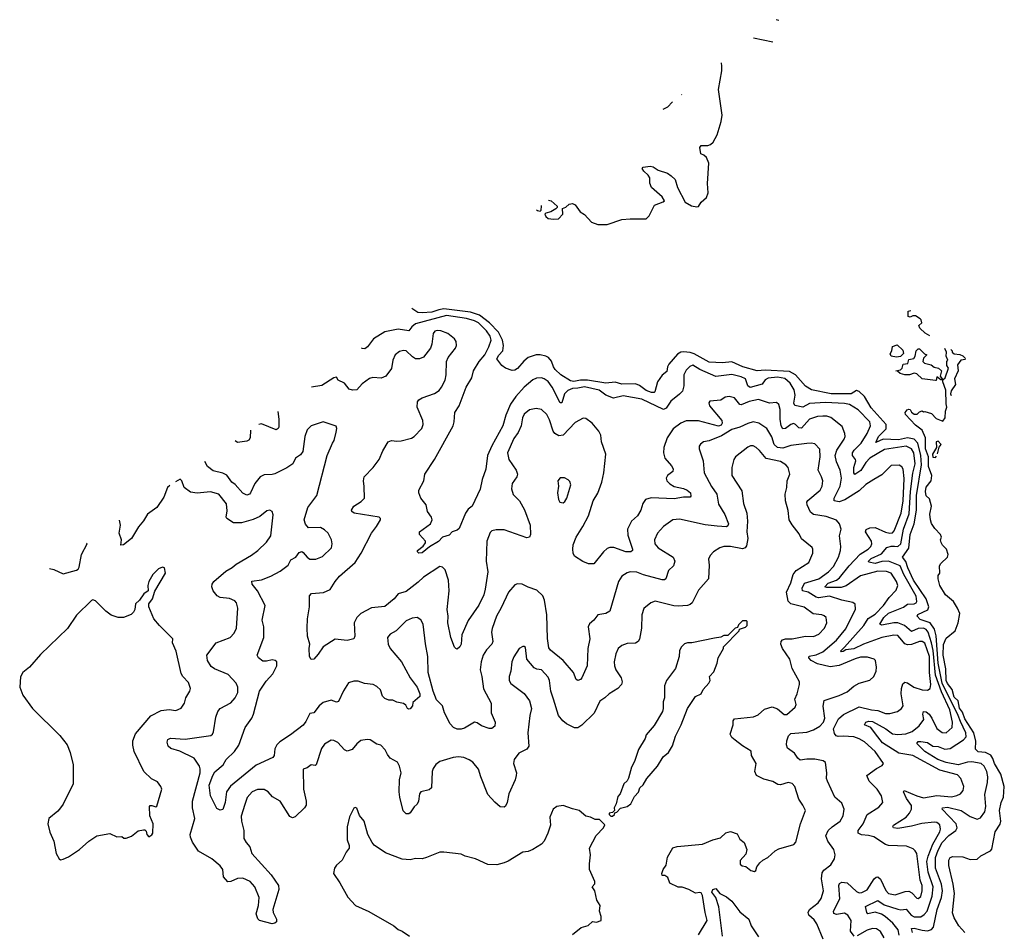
# Model space of a CAD drawing. Extents: x 2087054 to 2277909, y 548907 to 753496.
# Tile 444 of 444: x 2214900 to 2222249, y 746686 to 753496. Entities that reach past the tile are written whole.
import ezdxf

# ---------------------------------------------------------------- set-up
doc = ezdxf.new("R2010")
doc.units = 0

msp = doc.modelspace()

# ---------------------------------------------------------------- linework, layer by layer
at = {"layer": '0CON20XD'}
for points in [[(2220566.7, 753489.7), (2220546.1, 753496.2)], [(2220376.1, 753361.4), (2220520, 753332.2)], [(2218845.6, 752148.4), (2218865.5, 752145.5), (2218912.5, 752105), (2218912.5, 752095), (2218902.5, 752085), (2218865, 752061.2), (2218827.5, 752052.5), (2218820, 752045), (2218827, 752027), (2218845, 752013.3), (2218885, 752006.7), (2218920.7, 752009.3), (2218952.5, 752045), (2218951.7, 752088.3), (2218975, 752097.5), (2219000.5, 752119.5), (2219025, 752124), (2219045, 752114), (2219083.6, 752063.6), (2219115, 752042.5), (2219167.5, 751985), (2219215, 751966.7), (2219285, 751968.8), (2219394.2, 752005.8), (2219455, 752011.2), (2219575, 752010), (2219598.3, 752031.7), (2219638.3, 752111.7), (2219703.6, 752136.4), (2219712.5, 752145), (2219693.8, 752175), (2219614.2, 752244.2), (2219603, 752277), (2219603.8, 752315), (2219591.2, 752335), (2219557.5, 752365), (2219546.7, 752385), (2219552.5, 752395), (2219605, 752403.8), (2219627.7, 752397.7), (2219665, 752373.3), (2219735, 752350), (2219762.3, 752332.3), (2219792.9, 752302.9), (2219809.4, 752245), (2219867.5, 752135), (2219915, 752107.3), (2219955, 752098.6), (2219965, 752102), (2219986.3, 752133.7), (2220025, 752170.6), (2220037.8, 752205), (2220033.3, 752273.3), (2220042.2, 752425), (2220025, 752468), (2220005, 752486.2), (2219982.5, 752495), (2219977, 752543), (2219985, 752556.7), (2220035, 752556.2), (2220056.7, 752565), (2220075, 752582), (2220105, 752636), (2220135, 752736), (2220142.6, 752785), (2220115.2, 752974.8), (2220141, 753115), (2220141.5, 753148.5), (2220138.9, 753173.4)], [(2219842.6, 752938.7), (2219838.5, 752935.4)], [(2219773.1, 752883.5), (2219735, 752843.3), (2219700.8, 752826.2)], [(2218756.7, 752078), (2218765, 752072.5), (2218785, 752067.5), (2218792.5, 752075), (2218793.8, 752105), (2218795.7, 752108.9)], [(2221564, 746685), (2221555.8, 746714.2), (2221575, 746717.5), (2221635, 746701.2), (2221675, 746697.8), (2221705, 746706.9), (2221721.2, 746725), (2221747.5, 746855), (2221778.6, 746945), (2221787.9, 746995), (2221779.7, 747045), (2221734.2, 747165), (2221734.9, 747245), (2221755, 747300), (2221785.6, 747355), (2221835, 747407.8), (2221885.9, 747445), (2221897.2, 747465), (2221889.5, 747495), (2221786, 747605), (2221786.2, 747615), (2221825, 747620.7), (2221925.8, 747594.2), (2221995, 747551.1), (2222045, 747529.1), (2222069.9, 747540.1), (2222103.3, 747585), (2222111.1, 747625), (2222104.1, 747715), (2222123.8, 747803.8), (2222126.1, 747845), (2222117.7, 747885), (2222098, 747925), (2222075, 747946.6), (2222005, 747957.5), (2221975, 747955.6), (2221905, 747934.9), (2221815, 747952.4), (2221752.4, 747975), (2221655, 748034.8), (2221596.4, 748095), (2221605, 748109.6), (2221625, 748110.8), (2221675, 748101.3), (2221714.3, 748074.3), (2221755, 748071.5), (2221805, 748051.7), (2221845, 748057.6), (2221945, 748121.8), (2221963.2, 748145), (2221961, 748175), (2221921.6, 748258.4), (2221904.3, 748305), (2221785.8, 748545), (2221754.4, 748695), (2221739.6, 748899.6), (2221727.2, 748947.2), (2221695.3, 748995.3), (2221620.6, 749020.6), (2221597.8, 749045), (2221603.3, 749056.7), (2221677.6, 749092.4), (2221686.1, 749115), (2221666.2, 749175), (2221570, 749315), (2221528.2, 749405), (2221512.8, 749452.8), (2221489.4, 749485), (2221536.6, 749553.4), (2221546, 749654), (2221574.9, 749735.1), (2221592, 749835), (2221594.3, 749945.7), (2221631, 750175), (2221624.4, 750245), (2221602.5, 750335), (2221575, 750365.6), (2221525, 750375.9), (2221457.9, 750362.1), (2221343.8, 750366.2), (2221290, 750340), (2221308.8, 750385), (2221366, 750444), (2221365.9, 750475), (2221255, 750598.8), (2221205.1, 750685.1), (2221165, 750722.3), (2221145, 750730.3), (2221105, 750703.9), (2221043.8, 750703.8), (2220955.2, 750705.2), (2220810, 750735), (2220765, 750760.5), (2220690.5, 750845), (2220645, 750871.5), (2220465, 750881.9), (2220405, 750876.2), (2220298.1, 750905), (2220215, 750942.6), (2220144.7, 750934.7), (2220045, 750940.5), (2219935, 751002.3), (2219905, 751012.3), (2219855, 751018.1), (2219834.8, 751015.2), (2219809.2, 751000.8), (2219745.3, 750925), (2219734.6, 750905), (2219730, 750870), (2219695, 750842.5), (2219661.1, 750795), (2219639.6, 750720.4), (2219635, 750714.5), (2219614.3, 750714.3), (2219575, 750728.9), (2219525.8, 750765.8), (2219495, 750779.1), (2219395, 750776.5), (2219345, 750791.1), (2219275, 750783.1), (2219137.5, 750807.5), (2219085, 750807), (2219035, 750797.1), (2219011, 750801), (2218939.2, 750845), (2218896.9, 750885), (2218883.6, 750905), (2218868.7, 750948.7), (2218845.8, 750975.8), (2218826.6, 750986.6), (2218785, 750996.5), (2218755, 750994.7), (2218694.8, 750975.2), (2218662.4, 750947.6), (2218616, 750894), (2218595, 750880), (2218575, 750877.8), (2218525.6, 750895), (2218499.6, 750915), (2218460, 750965), (2218475, 750993.8), (2218506, 751025), (2218510.7, 751065), (2218503, 751105), (2218474.4, 751164.4), (2218406.7, 751233.3), (2218331.2, 751291.2), (2218265, 751313), (2218065, 751337.9), (2218028.1, 751331.9), (2217975, 751312.6), (2217905, 751307.7), (2217872.1, 751312.1), (2217825.6, 751341.1)], [(2221693.6, 751137.6), (2221657, 751157), (2221617.5, 751195), (2221610, 751215), (2221632.5, 751235), (2221627.5, 751257.5), (2221620, 751265), (2221585, 751286.7), (2221565, 751286.7), (2221545, 751277.5), (2221530.7, 751280.7), (2221530, 751320), (2221550, 751326.2)], [(2221464.8, 746665), (2221456.9, 746705), (2221417.1, 746755), (2221360.3, 746805), (2221331.7, 746821.7), (2221285, 746837), (2221230, 746825), (2221222.2, 746835), (2221211.7, 746878.3), (2221305, 746923.9), (2221351.7, 746891.7), (2221455, 746857.7), (2221476.3, 746853.7), (2221515, 746859.1), (2221553.5, 746815), (2221575, 746801.6), (2221625, 746800.3), (2221651.2, 746818.8), (2221671.7, 746845), (2221711.4, 746955), (2221718.2, 747025), (2221681.1, 747135), (2221671.5, 747215), (2221679.4, 747255), (2221714, 747345), (2221768, 747435), (2221773.1, 747455), (2221767.1, 747487.1), (2221745.7, 747505), (2221725, 747508.7), (2221632.7, 747497.3), (2221555, 747477.6), (2221455, 747461.8), (2221422.5, 747465), (2221416, 747475), (2221422, 747485), (2221516.6, 747545), (2221542.1, 747575), (2221556.3, 747605), (2221555, 747631.4), (2221518.6, 747685), (2221496.9, 747735), (2221500, 747745), (2221595, 747703.7), (2221645, 747690), (2221745, 747707.6), (2221855, 747696.6), (2221894.2, 747705.8), (2221920.7, 747719.3), (2221941.9, 747745), (2221945.6, 747775), (2221923.3, 747835), (2221900, 747860), (2221767.2, 747897.2), (2221565, 748005.7), (2221462.4, 748022.4), (2221340.4, 748100.4), (2221288.2, 748168.2), (2221253.5, 748213.5), (2221204.6, 748235), (2221215, 748255.3), (2221237.6, 748262.4), (2221265, 748259.2), (2221363.8, 748205), (2221415, 748168.2), (2221455, 748163.2), (2221514, 748166), (2221560, 748185), (2221613.5, 748226.5), (2221648.2, 748275), (2221640, 748315), (2221645.8, 748334.2), (2221665, 748330.4), (2221687.7, 748315), (2221708.4, 748285), (2221745, 748206.7), (2221785, 748177.1), (2221815, 748173.8), (2221858.5, 748215), (2221862.5, 748255), (2221841.1, 748345), (2221779.4, 748479.4), (2221735.9, 748605.9), (2221717.8, 748787.8), (2221706.4, 748846.4), (2221681.4, 748925), (2221665.1, 748945.1), (2221645, 748954.8), (2221605, 748954.2), (2221555, 748929.6), (2221504.7, 748975), (2221455, 748994.5), (2221425, 748995.7), (2221335, 748979.1), (2221320, 748985), (2221348.4, 749035), (2221383.4, 749066.6), (2221495, 749112.1), (2221525, 749134.7), (2221575, 749137.8), (2221590, 749145), (2221595.5, 749155), (2221590.3, 749195), (2221498.4, 749355), (2221470.3, 749420.3), (2221384, 749456), (2221335, 749454.2), (2221285, 749439.2), (2221238.3, 749448.3), (2221235.6, 749455), (2221255.4, 749475), (2221330.9, 749509.1), (2221371.4, 749558.6), (2221405, 749568.7), (2221427.9, 749567.9), (2221455, 749565.6), (2221477.2, 749585), (2221496.2, 749695), (2221539.2, 749809.2), (2221549.1, 749975), (2221567, 750113), (2221582.2, 750182.2), (2221574, 750264), (2221554.8, 750294.8), (2221515, 750314.2), (2221355, 750290), (2221245, 750225.3), (2221215, 750192.3), (2221177.2, 750132.8), (2221132, 750102), (2221126.4, 750115), (2221125.6, 750155), (2221140.7, 750205), (2221139.2, 750215), (2221114.8, 750244.8), (2221116.8, 750265), (2221128.9, 750285), (2221180.9, 750335), (2221225, 750408.6), (2221249.5, 750465), (2221245.6, 750495), (2221157.8, 750585), (2221094.2, 750625), (2221055, 750633.3), (2220915, 750640.8), (2220795, 750632.1), (2220745, 750604.7), (2220686.2, 750616.2), (2220677.9, 750635), (2220687.1, 750695), (2220679.5, 750735), (2220650.5, 750785), (2220609.8, 750819.8), (2220555, 750828), (2220485, 750820), (2220465, 750808.2), (2220442.6, 750777.4), (2220352, 750752), (2220335, 750764.5), (2220315.9, 750815), (2220285, 750830.4), (2220215, 750847.4), (2220095, 750832.5), (2219975.7, 750885.7), (2219925, 750917.5), (2219902.7, 750907.3), (2219875, 750880.6), (2219856.2, 750845), (2219857.3, 750765), (2219846.2, 750725), (2219825, 750700.7), (2219760.8, 750649.2), (2219725, 750597.1), (2219705, 750588.4), (2219543.8, 750663.8), (2219405, 750690), (2219332.9, 750672.9), (2219275, 750695.4), (2219225, 750731.4), (2219115, 750757.4), (2219065, 750745.5), (2219025, 750744.1), (2218990.5, 750729.5), (2218966.7, 750705), (2218945, 750636), (2218935, 750637.1), (2218874.8, 750754.8), (2218845, 750795.4), (2218815, 750816.5), (2218795, 750822.5), (2218757.9, 750822.1), (2218730.8, 750809.2), (2218665, 750753.2), (2218603.8, 750685), (2218563.5, 750626.5), (2218528.1, 750545), (2218505.8, 750465), (2218422.7, 750317.3), (2218392, 750245), (2218377.9, 750142.1), (2218351.4, 750065), (2218337.3, 749992.7), (2218276, 749865), (2218247, 749843), (2218226.2, 749813.8), (2218180.5, 749699.5), (2218165, 749686.2), (2218126.7, 749675), (2218105, 749648.8), (2218056.1, 749633.9), (2218025, 749601.9), (2217957.9, 749562.1), (2217905, 749516.7), (2217880, 749515), (2217870, 749525), (2217870, 749535), (2217912.3, 749567.7), (2217928.8, 749591.2), (2217928, 749605), (2217883.8, 749655), (2217883.3, 749675), (2217965, 749734), (2217978.9, 749765), (2217974.4, 749785), (2217944.3, 749825), (2217932.9, 749875), (2217895, 749926.2), (2217878, 749965), (2217879.2, 749985), (2217916.2, 750055), (2217924.3, 750105), (2217995.3, 750214.7), (2218134.5, 750465), (2218143.3, 750495), (2218148.6, 750565), (2218178.8, 750615), (2218232.1, 750755), (2218275.4, 750824.6), (2218286.7, 750875), (2218329.1, 750945), (2218370.8, 750995), (2218400.4, 751055), (2218418, 751105), (2218410.3, 751135), (2218385, 751174.1), (2218324.7, 751235), (2218295, 751249.6), (2218235, 751265.5), (2218085, 751289.8), (2217854.5, 751225.5), (2217826.5, 751205), (2217804.5, 751175.5), (2217725, 751187.4), (2217625, 751166.5), (2217540.9, 751115), (2217495.6, 751054.4), (2217475, 751039.6), (2217455, 751041.8), (2217450.1, 751047)], [(2221045, 748150), (2221008.1, 748148.1), (2220993, 748153), (2220980.3, 748170.3), (2220973.2, 748205), (2221010.7, 748279.3), (2221048.6, 748311.4), (2221165, 748369.6), (2221256.4, 748346.4), (2221305, 748340.4), (2221362, 748318), (2221395, 748317.8), (2221451.2, 748335), (2221482, 748355), (2221493.1, 748375), (2221478.9, 748465), (2221480.7, 748505), (2221490.8, 748539.2), (2221505, 748552.9), (2221525, 748547.3), (2221574.2, 748515), (2221635, 748494.5), (2221675, 748492.7), (2221695.6, 748505), (2221701.2, 748535), (2221689.2, 748625), (2221689.8, 748745), (2221655, 748844.6), (2221635, 748857.2), (2221615, 748857.2), (2221555, 748832.9), (2221525, 748830.5), (2221505, 748837.7), (2221483.3, 748866.7), (2221455, 748900), (2221425, 748904.6), (2221335, 748885.8), (2221197.3, 748835), (2221125, 748801.1), (2221065.7, 748794.3), (2221045, 748780.4), (2221030, 748780), (2221025.8, 748785), (2221057.1, 748812.9), (2221200.2, 748975), (2221233.2, 749026.8), (2221285, 749061.1), (2221346.7, 749125), (2221389.5, 749185), (2221441.2, 749238.8), (2221454.5, 749275), (2221444.6, 749305), (2221405, 749366.2), (2221368.5, 749378.5), (2221305, 749382.2), (2221175.4, 749345), (2221067.8, 749272.2), (2221031.7, 749258.3), (2220925, 749259.2), (2220909.5, 749265), (2220935, 749291), (2220995, 749314.4), (2221019.1, 749330.9), (2221090, 749420), (2221173.3, 749506.7), (2221233.3, 749545), (2221252.5, 749565), (2221259.1, 749585), (2221256.8, 749605), (2221213.6, 749675), (2221217.8, 749692.2), (2221245, 749705.2), (2221285, 749706.4), (2221361.9, 749671.9), (2221395, 749663.5), (2221412.9, 749667.1), (2221427.4, 749682.6), (2221478.4, 749815), (2221493, 749905), (2221501.7, 750071.7), (2221492.7, 750142.7), (2221485, 750159.2), (2221465, 750173.1), (2221405, 750170), (2221335, 750100), (2221275.3, 750064.7), (2221215, 750026.9), (2221165, 749979.5), (2221057.2, 749912.8), (2221015, 749897.3), (2220978.9, 749905), (2220978, 749925), (2221023.5, 750015), (2221033.6, 750075), (2221024.7, 750135), (2220997.4, 750197.4), (2220987.4, 750245), (2220998.6, 750285), (2221052.5, 750365), (2221060, 750385), (2221058.3, 750408.3), (2221039.6, 750459.6), (2220955, 750527.5), (2220925, 750537.1), (2220895, 750538.2), (2220855, 750533.9), (2220795, 750514.6), (2220735, 750446.9), (2220715, 750451.2), (2220691.1, 750475), (2220675, 750482.1), (2220655, 750474.6), (2220615, 750444.6), (2220595, 750441.9), (2220583.9, 750465), (2220576.8, 750515), (2220576.5, 750586.5), (2220564.6, 750624.6), (2220548.6, 750638.6), (2220495, 750634.6), (2220415, 750660.8), (2220345, 750647.5), (2220285, 750621.8), (2220274.7, 750624.7), (2220235, 750673.3), (2220195, 750685.5), (2220165, 750679.4), (2220132.7, 750657.3), (2220050.7, 750649.3), (2220044, 750636), (2220047.1, 750615), (2220139.2, 750505), (2220142.4, 750485), (2220135, 750470.8), (2220115, 750461.9), (2219965, 750502.8), (2219875, 750503.8), (2219834.1, 750485.9), (2219778.1, 750441.9), (2219731.6, 750375), (2219708.5, 750305), (2219703.8, 750265), (2219714.5, 750225), (2219765.9, 750165.9), (2219776.5, 750145), (2219774.3, 750125), (2219735.5, 750094.5), (2219724.4, 750075.6), (2219730.6, 750055), (2219751.5, 750031.5), (2219785, 750012), (2219855, 749996.8), (2219882.5, 749985), (2219906.7, 749965), (2219910, 749940), (2219905, 749934.3), (2219855, 749932.5), (2219785, 749920.2), (2219611.8, 749928.2), (2219570.8, 749915), (2219550.6, 749885), (2219536.9, 749835), (2219510, 749795), (2219466.6, 749753.4), (2219436.7, 749695), (2219438.6, 749648.6), (2219472.9, 749545), (2219474, 749535), (2219461.2, 749525), (2219425, 749524.1), (2219335, 749556.5), (2219305, 749558.1), (2219285, 749549.4), (2219256.9, 749525), (2219186, 749435), (2219145.3, 749434.7), (2219103.3, 749453.3), (2219041.9, 749491.9), (2219031.3, 749515), (2219027.8, 749545), (2219031.7, 749578.3), (2219052.3, 749635), (2219102.7, 749715), (2219145, 749794.2), (2219180.4, 749905), (2219215, 749964.2), (2219243.7, 750046.3), (2219258.9, 750115), (2219273.8, 750255), (2219242.1, 750345), (2219236.9, 750395), (2219221.4, 750425), (2219173.8, 750485), (2219125, 750521.2), (2219106.4, 750523.6), (2219045, 750490), (2218955, 750395.6), (2218925, 750390), (2218895, 750407.8), (2218881.2, 750425), (2218855, 750511.2), (2218835, 750549.2), (2218795, 750587.5), (2218755, 750594.3), (2218705, 750584.3), (2218665, 750552.5), (2218652.2, 750525), (2218641.5, 750465), (2218620.9, 750415), (2218588.1, 750371.9), (2218541.8, 750265), (2218549.5, 750215), (2218604.5, 750135), (2218614.5, 750105), (2218609.4, 750085), (2218576.7, 750035), (2218570.9, 749995), (2218582.8, 749952.8), (2218631.5, 749905), (2218667.8, 749837.8), (2218709.6, 749725), (2218713.1, 749655), (2218705, 749633.8), (2218685, 749629.4), (2218515, 749688.2), (2218455, 749689.4), (2218425, 749682), (2218410.5, 749669.5), (2218385.6, 749605), (2218382.5, 749455), (2218393.3, 749375), (2218375, 749247.5), (2218364.5, 749205), (2218326.2, 749126.2), (2218246.9, 749013.1), (2218199.1, 748905), (2218194.4, 748835.6), (2218185, 748816.2), (2218165, 748800), (2218154.1, 748804.1), (2218144, 748815), (2218117.5, 748885), (2218095.6, 748995), (2218096.7, 749045), (2218089.5, 749095), (2218106.2, 749235), (2218101.1, 749315), (2218075, 749390), (2218055, 749412), (2218035, 749416.9), (2217915, 749336.2), (2217875, 749298.5), (2217785, 749230.4), (2217725, 749211.1), (2217694.4, 749175), (2217625, 749116.7), (2217525, 749107.5), (2217445, 749065.7), (2217415, 749036), (2217396.5, 748995), (2217402.5, 748895), (2217395, 748876.7), (2217345, 748864), (2217255, 748872.5), (2217164.6, 748815.4), (2217128.5, 748761.5), (2217095.4, 748724.6), (2217075, 748722.2), (2217062.7, 748745), (2217060.4, 748805), (2217065.6, 748835), (2217047.9, 748895), (2217045.4, 748955), (2217047.7, 749025), (2217063.8, 749115), (2217063.9, 749196.1), (2217076.9, 749213.1), (2217167.6, 749222.4), (2217216.5, 749243.5), (2217254, 749305), (2217287.3, 749342.7), (2217405, 749445.7), (2217447.8, 749515), (2217525.7, 749665), (2217564, 749715), (2217592.5, 749765), (2217592.5, 749775), (2217583.6, 749783.6), (2217397.5, 749815), (2217380, 749825), (2217376.2, 749835), (2217394, 749865), (2217449.8, 749900.2), (2217472.9, 749925), (2217472.1, 750012.1), (2217465.6, 750055), (2217470.8, 750085), (2217537.5, 750155), (2217582.5, 750215), (2217610.7, 750279.3), (2217650, 750345), (2217675, 750356), (2217715, 750350), (2217747.3, 750352.7), (2217825, 750374), (2217845, 750386.2), (2217902.5, 750445), (2217911.4, 750475), (2217910, 750505), (2217867.5, 750605), (2217868.1, 750645), (2217879.8, 750660.2), (2217904, 750675), (2217995, 750705.8), (2218029.7, 750730.3), (2218049.2, 750755), (2218075, 750806.7), (2218082.7, 750847.3), (2218084.6, 750945.4), (2218098.6, 750975), (2218152, 751045), (2218160, 751065), (2218158.8, 751095), (2218146.2, 751115), (2218095, 751155.7), (2218042.5, 751175), (2218015, 751177.8), (2217998.7, 751171.3), (2217987.1, 751155), (2217975.7, 751075), (2217965.4, 751044.6), (2217913, 750977), (2217885, 750966.5), (2217855, 750966.5), (2217830.5, 750980.5), (2217785, 751024.2), (2217765, 751027.1), (2217735, 751019.2), (2217701.4, 750995), (2217684.4, 750955), (2217675, 750893.3), (2217633.7, 750836.3), (2217598.3, 750821.7), (2217535, 750825.5), (2217510.2, 750819.8), (2217455, 750778.6), (2217415, 750734.3), (2217385, 750730.6), (2217359.1, 750739.1), (2217324.4, 750784.4), (2217276.7, 750806.7), (2217265, 750827.5), (2217245, 750823.3), (2217155, 750765.8), (2217077.2, 750754.8)], [(2221445, 750978.8), (2221403.3, 750985), (2221397, 751003), (2221410, 751025), (2221415, 751057.5), (2221450, 751070), (2221490, 751030), (2221496.7, 751005), (2221475, 750982.5), (2221445, 750978.8)], [(2221735, 750804), (2221636.7, 750815), (2221595, 750852.5), (2221575, 750857.5), (2221540, 750845), (2221505, 750845.6), (2221471.2, 750855), (2221452.5, 750872.5), (2221440, 750875), (2221475, 750882.5), (2221486.7, 750895), (2221493.6, 750926.4), (2221528.3, 750931.7), (2221535, 750960), (2221573, 750967), (2221582.5, 750985), (2221590, 751025), (2221605, 751040), (2221615, 751040), (2221651.7, 751001.7), (2221670, 750995), (2221645, 750970), (2221640, 750945), (2221653, 750933), (2221701.7, 750921.7), (2221725, 750902.5), (2221756.7, 750896.7), (2221780, 750875), (2221770, 750835), (2221790, 750810), (2221775, 750810), (2221745, 750830), (2221740, 750805), (2221735, 750804)], [(2221953.6, 746683.6), (2221910, 746735), (2221874.4, 746794.4), (2221861.3, 746831.3), (2221876.2, 746975), (2221867.2, 747045), (2221834.4, 747185), (2221834.4, 747225.6), (2221845, 747243.8), (2221865, 747252), (2221938.3, 747248.3), (2221995, 747228.8), (2222045, 747232.5), (2222073.9, 747256.1), (2222145, 747293.3), (2222155, 747307.5), (2222181.5, 747435), (2222217.1, 747492.9), (2222223.6, 747515), (2222212.2, 747595), (2222225, 747653.8), (2222242.1, 747695), (2222248.6, 747775), (2222223.6, 747866.4), (2222176.2, 747945), (2222163.6, 747983.6), (2222147.1, 748007.1), (2222108.2, 748028.2), (2222053.2, 748033.2), (2222032.9, 748052.9), (2222037.2, 748112.8), (2222020.3, 748175), (2221955, 748279.1), (2221937.6, 748327.6), (2221915, 748357.5), (2221903.2, 748413.2), (2221875, 748441.8), (2221859.1, 748499.1), (2221825, 748542.5), (2221815, 748564.5), (2221812.4, 748652.4), (2221791.6, 748755), (2221795, 748833.8), (2221815, 748880), (2221881.2, 748935), (2221903.3, 748995), (2221916.7, 749065), (2221900, 749105), (2221868.8, 749155), (2221810, 749205), (2221767.5, 749275), (2221753.8, 749325), (2221755, 749347.5), (2221767, 749367), (2221765, 749420), (2221775, 749437.5), (2221823.6, 749486.4), (2221828.8, 749505), (2221816.2, 749545), (2221786.2, 749575), (2221776.2, 749595), (2221773.3, 749615), (2221780, 749635), (2221772.5, 749655), (2221729.3, 749699.3), (2221705, 749737.5), (2221698, 749765), (2221693, 749807), (2221706, 749865), (2221690, 749920), (2221665, 749943.3), (2221660.5, 749975), (2221665, 750006.7), (2221702, 750055), (2221708.2, 750094.9), (2221682.2, 750162.2), (2221682.2, 750235), (2221660.4, 750295), (2221660.8, 750375), (2221635, 750432.5), (2221585, 750470), (2221510.7, 750550.7), (2221507.5, 750565), (2221522.5, 750585), (2221535, 750590), (2221545, 750587.5), (2221555, 750567.5), (2221577, 750553), (2221597, 750553), (2221615, 750570), (2221635, 750577.5), (2221645, 750570), (2221655, 750572.5), (2221705, 750557.5), (2221740.8, 750520.8), (2221789.3, 750500.7), (2221806, 750525), (2221808.8, 750575), (2221820, 750605), (2221815, 750630), (2221812.6, 750732.6), (2221790, 750795), (2221790, 750810), (2221806.7, 750823.3), (2221832.5, 750895), (2221820, 750915), (2221820, 750945), (2221826.7, 750955), (2221813.8, 750985), (2221816.4, 751016.4), (2221803.9, 751042)], [(2221848.9, 751036.1), (2221860, 751025), (2221860, 751015), (2221875, 751003.3), (2221917.5, 750997.5), (2221938.3, 750988.3), (2221958.9, 750968.3)], [(2221957.8, 750959.8), (2221923.6, 750956.4), (2221898.3, 750921.7), (2221903.3, 750875), (2221876.2, 750815), (2221883.3, 750775), (2221853.1, 750726.9), (2221847.3, 750705), (2221851.7, 750692.5)], [(2216825.4, 750572.9), (2216833.5, 750515), (2216834, 750456), (2216828.8, 750445), (2216815, 750436.7), (2216705, 750479.3), (2216684.6, 750476)], [(2216342.7, 747855), (2216355.4, 747884.6), (2216418.8, 747935), (2216440.6, 747975), (2216503.5, 748035), (2216536.3, 748083.6), (2216581.9, 748215), (2216631.8, 748285), (2216645, 748314), (2216689.3, 748485), (2216739.1, 748560.9), (2216788.5, 748615), (2216818.1, 748675), (2216818.8, 748705), (2216807.5, 748715), (2216785, 748718.6), (2216741.7, 748708.3), (2216715, 748710), (2216681.2, 748735), (2216672, 748755), (2216721.9, 748885), (2216723.3, 748965), (2216710.5, 749015), (2216733.3, 749125), (2216675, 749234.3), (2216636.2, 749285), (2216633.8, 749306.2), (2216705, 749316.9), (2216775, 749343.3), (2216845, 749380), (2216904.3, 749425), (2216924.3, 749465), (2216960, 749485), (2216985, 749521.2), (2217005, 749526.7), (2217015, 749521.2), (2217045, 749484.2), (2217065, 749471.4), (2217109.5, 749470.5), (2217160.5, 749489.5), (2217226.1, 749553.9), (2217232, 749585), (2217228, 749615), (2217201.2, 749665), (2217175, 749689.2), (2217145, 749705.8), (2217054.3, 749704.3), (2217031.9, 749731.9), (2217022.5, 749765), (2217051.1, 749855), (2217117.5, 749945), (2217196, 750245), (2217233.8, 750335), (2217246.2, 750355), (2217263, 750417), (2217267.5, 750445), (2217263, 750463), (2217165, 750496.5), (2217074.2, 750465), (2217046.5, 750435), (2217026.9, 750385), (2217012.5, 750275), (2216995, 750248.8), (2216959.2, 750225), (2216939.1, 750180.9), (2216895, 750151.1), (2216805, 750107.8), (2216785, 750101.1), (2216725, 750098.6), (2216695, 750085.8), (2216656, 750034), (2216623.1, 749965), (2216615, 749954.4), (2216595, 749946.9), (2216565, 749962.2), (2216507.8, 750027.8), (2216484.4, 750045), (2216445, 750097.1), (2216415, 750111.9), (2216345, 750129.4), (2216301.9, 750161.9), (2216281.9, 750198.8)], [(2220895.6, 746635), (2220849.8, 746749.8), (2220829.5, 746779.5), (2220790, 746815), (2220783.8, 746835), (2220794.8, 746855.2), (2220859.1, 746905), (2220881.5, 746938.5), (2220899.6, 746995), (2220884.7, 747085), (2220889.3, 747130.7), (2220900.7, 747149.3), (2220955, 747190), (2220981.9, 747235), (2220987.1, 747265), (2220977.5, 747305), (2220931.4, 747365), (2220916.9, 747405), (2220933.5, 747445), (2220965, 747472.1), (2221023.1, 747515), (2221046.7, 747555), (2221054.4, 747604.4), (2221035, 747648.8), (2220983.1, 747695), (2220928.1, 747815), (2220921.4, 747835), (2220923.4, 747876.6), (2220913.6, 747953.6), (2220896, 747966), (2220835, 747978.7), (2220775, 747978.5), (2220725, 747970.4), (2220707.3, 747985), (2220681.9, 748021.9), (2220631.3, 748061.3), (2220622.9, 748085), (2220625.2, 748115), (2220637.2, 748152.8), (2220655, 748170.3), (2220775, 748179), (2220823.5, 748196.5), (2220872.7, 748225), (2220898.4, 748255), (2220908.8, 748285), (2220895.9, 748374.1), (2220903.1, 748415), (2221015, 748452.8), (2221075, 748481.5), (2221125, 748522.7), (2221164.1, 748545.9), (2221245, 748568.1), (2221275.8, 748595), (2221292.5, 748635), (2221295.8, 748665), (2221288, 748715), (2221276.7, 748725), (2221228.3, 748738.3), (2221175, 748738.4), (2221135, 748727.8), (2221015, 748676), (2220948.1, 748668.1), (2220855, 748689.2), (2220807.5, 748715), (2220790, 748735), (2220792.5, 748747.5), (2220845, 748757.4), (2220895, 748778.6), (2220995, 748866.8), (2221065, 748950), (2221137, 749097), (2221135.7, 749135.7), (2221117, 749147), (2221035, 749165.4), (2220945, 749195.2), (2220862.5, 749182.5), (2220845, 749187.4), (2220785.4, 749225), (2220741.9, 749235), (2220739.3, 749255), (2220757.6, 749292.4), (2220865, 749324.7), (2220935.4, 749375), (2220973.9, 749415), (2221011.5, 749485), (2221025.4, 749535), (2221028.2, 749565), (2221019.6, 749645), (2221030, 749695), (2221019.4, 749735), (2220995, 749760.6), (2220918.5, 749788.5), (2220825, 749802.7), (2220801.9, 749821.9), (2220778.2, 749875), (2220774.4, 749895), (2220781.9, 749908.1), (2220875.5, 749985), (2220890, 750015), (2220893.9, 750053.9), (2220885.4, 750085), (2220860, 750135), (2220875.4, 750235.4), (2220872.6, 750292.6), (2220835, 750330.8), (2220806.7, 750336.7), (2220775.4, 750334.6), (2220655, 750319.6), (2220595, 750298.3), (2220555, 750303.7), (2220530.3, 750325), (2220512.8, 750382.8), (2220475, 750444.5), (2220415.3, 750485.3), (2220375, 750494.5), (2220335, 750483.6), (2220275, 750454.6), (2220215, 750437.9), (2220138.5, 750391.5), (2220045.3, 750354.7), (2220004.6, 750345.4), (2219981.1, 750328.9), (2219971.4, 750315), (2219970, 750295), (2220000, 750205), (2220009.5, 750115), (2220062, 750012), (2220103.1, 749955), (2220115, 749881.2), (2220163.2, 749805), (2220190.4, 749735), (2220185, 749719.2), (2220175, 749712.5), (2220106.1, 749716.1), (2220015, 749726.9), (2219825, 749768.9), (2219775, 749762.9), (2219705.4, 749714.6), (2219659.4, 749665), (2219638.1, 749615), (2219640, 749585), (2219665, 749555.8), (2219776, 749486), (2219790.5, 749455), (2219778.8, 749421.2), (2219743.3, 749385), (2219722.5, 749325), (2219713.1, 749316.9), (2219695, 749316.7), (2219555, 749353.3), (2219505, 749372.3), (2219455, 749375.5), (2219435, 749369.4), (2219395, 749342.9), (2219370, 749305), (2219305, 749082), (2219275, 749064.3), (2219214.3, 749055.7), (2219184.4, 749015.6), (2219152.3, 748987.7), (2219143.3, 748965), (2219154.4, 748875), (2219139.4, 748805), (2219135.7, 748675), (2219095.5, 748584.5), (2219085, 748572), (2219065, 748564), (2219053.5, 748573.5), (2219033.5, 748625), (2218955.2, 748715.2), (2218861.3, 748791.3), (2218849.6, 748809.6), (2218839.6, 748879.6), (2218834, 749054), (2218817.8, 749165), (2218805, 749196.2), (2218759.7, 749239.7), (2218695, 749261.2), (2218650, 749285), (2218615, 749286.2), (2218595, 749278.8), (2218547.5, 749225), (2218493.5, 749106.5), (2218457.8, 749045), (2218426.4, 748953.6), (2218421.1, 748925), (2218431.9, 748855), (2218423.1, 748835), (2218383.3, 748795), (2218359.4, 748755), (2218344.2, 748705), (2218335.7, 748645), (2218349.4, 748595), (2218361.7, 748501.7), (2218418.1, 748395), (2218417.8, 748325), (2218448.6, 748255), (2218447.1, 748225), (2218425, 748206), (2218405, 748206), (2218345.6, 748225.6), (2218315, 748248.8), (2218295, 748253.3), (2218219.7, 748210.3), (2218195, 748202.9), (2218165, 748203.1), (2218138, 748215), (2218112.3, 748242.3), (2218070, 748325), (2218055, 748376.2), (2218010.3, 748420.3), (2217985.9, 748485.9), (2217949.4, 748625), (2217946.5, 748745), (2217929.6, 748839.6), (2217910.8, 748985), (2217895, 749016.7), (2217865.9, 749035.9), (2217828.8, 749031.2), (2217785, 749011.2), (2217710.8, 748935), (2217665, 748912), (2217644, 748885), (2217650.6, 748835), (2217664.4, 748805), (2217750, 748705), (2217814.5, 748584.5), (2217866, 748515), (2217886.2, 748465), (2217886.7, 748445), (2217835, 748400), (2217832.5, 748375), (2217815, 748353.3), (2217805, 748350), (2217795, 748356.7), (2217781.7, 748381.7), (2217765, 748393.3), (2217715, 748403.9), (2217685, 748418.9), (2217655, 748419.2), (2217625, 748430), (2217608.9, 748448.9), (2217594, 748495), (2217565, 748521.4), (2217537.5, 748535), (2217472.6, 748542.6), (2217425, 748560), (2217395, 748559.2), (2217353, 748547), (2217317, 748487), (2217280.5, 748409.5), (2217265, 748404), (2217225, 748417.5), (2217165, 748400.6), (2217134, 748375), (2217095, 748323.8), (2217065, 748320), (2217035, 748259.2), (2217015, 748232.9), (2216921.2, 748158.8), (2216841.9, 748108.1), (2216818.9, 748085), (2216803.3, 748055), (2216798.6, 748005), (2216790.3, 747989.7), (2216665, 747932.1), (2216472.4, 747777.6), (2216444.2, 747735), (2216434, 747655), (2216415, 747603.3), (2216395, 747597.5), (2216370.7, 747610.7), (2216323.8, 747703.8), (2216313.9, 747785), (2216342.7, 747855)], [(2216622.7, 750433.4), (2216620, 750375), (2216611.1, 750358.9), (2216595, 750351.8), (2216525, 750342), (2216507.2, 750353.9)], [(2220420.3, 750280.3), (2220397.1, 750305), (2220375, 750316.5), (2220355, 750315.5), (2220335, 750305.5), (2220243.1, 750235), (2220230.6, 750215), (2220214.5, 750155), (2220214.6, 750094.6), (2220290.4, 749980.4), (2220303.1, 749885), (2220326.4, 749815), (2220331.2, 749755), (2220327.9, 749675), (2220334.6, 749625), (2220325, 749570), (2220314, 749555), (2220295, 749546.7), (2220205, 749564.5), (2220155, 749564.4), (2220125, 749554.4), (2220079.2, 749525), (2220052.8, 749497.2), (2220040.7, 749469.3), (2220045.6, 749425), (2220041.4, 749325), (2219965, 749238), (2219919.4, 749145), (2219905, 749131.1), (2219885, 749123.8), (2219815, 749118.9), (2219782.7, 749122.7), (2219643.3, 749156.7), (2219610, 749145), (2219558.3, 749101.7), (2219544.3, 749055.7), (2219540.9, 748955), (2219525.6, 748874.4), (2219515.8, 748855), (2219496.8, 748843.2), (2219435, 748841.4), (2219394.4, 748825.6), (2219366.2, 748805), (2219350, 748765), (2219337.5, 748705), (2219339.5, 748675), (2219348.9, 748645), (2219388.5, 748585), (2219395.5, 748555), (2219390.5, 748535), (2219364.7, 748505.3), (2219298.8, 748465), (2219268, 748435), (2219228.6, 748411.4), (2219188.3, 748321.7), (2219095, 748230.8), (2219065, 748212.9), (2219041.2, 748211.2), (2218981.7, 748241.7), (2218953.4, 748263.4), (2218922.5, 748305), (2218883.1, 748425), (2218864.5, 748484.5), (2218854.3, 748565), (2218845, 748591.2), (2218795, 748644.6), (2218760.5, 748650.5), (2218740.5, 748660.5), (2218686, 748725), (2218675, 748812.5), (2218665, 748820), (2218655, 748818.8), (2218626.7, 748805), (2218588.3, 748741.7), (2218573.8, 748705), (2218565.8, 748635), (2218552.5, 748595), (2218554.3, 748564.3), (2218565, 748543.3), (2218665, 748468), (2218703.9, 748413.9), (2218718.6, 748355), (2218706.8, 748303.2), (2218693.3, 748175), (2218699.2, 748075), (2218685, 748052), (2218625, 748022.5), (2218590, 747975), (2218586.7, 747945), (2218606.7, 747875), (2218606.4, 747855), (2218598.8, 747825), (2218550.6, 747720.6), (2218539.2, 747655), (2218525, 747627.5), (2218515, 747620), (2218485, 747623.3), (2218445, 747658), (2218394.3, 747715), (2218340.9, 747845), (2218325, 747904.3), (2218280.8, 747955), (2218255, 747973.1), (2218215, 747989.4), (2218174.3, 747995.7), (2218135, 747990.8), (2218035, 747960.8), (2218005, 747938.8), (2217985, 747908.8), (2217977.8, 747885), (2217974.2, 747765), (2217955, 747748.6), (2217893.8, 747735), (2217885, 747720), (2217877.1, 747665), (2217867.6, 747642.4), (2217845, 747623.3), (2217815, 747578.8), (2217805, 747571.2), (2217785, 747570), (2217762.3, 747592.3), (2217736.9, 747695), (2217731.9, 747735), (2217734.4, 747825), (2217748.1, 747875), (2217735.8, 747925), (2217718.8, 747955), (2217665, 747986.2), (2217645, 748013.8), (2217626.6, 748046.6), (2217595, 748083.3), (2217565, 748091.2), (2217515, 748122), (2217494, 748126), (2217445, 748116.7), (2217415, 748092.5), (2217380.3, 748049.7), (2217345, 748037.5), (2217325, 748048), (2217275, 748103.1), (2217245, 748118.1), (2217225, 748119.4), (2217175, 748090), (2217151.8, 748058.2), (2217113.9, 747936.1), (2217105, 747931.2), (2217075, 747936), (2217045, 747913.3), (2217015, 747902.5), (2217019.1, 747755), (2217037.9, 747665), (2217038.1, 747635), (2217025.4, 747614.6), (2216955, 747548), (2216935, 747540), (2216915, 747550), (2216844.4, 747664.4), (2216787, 747697), (2216755, 747733.3), (2216725, 747751.2), (2216675, 747752.5), (2216635, 747734.3), (2216598.9, 747691.1), (2216580.3, 747640.3), (2216553.9, 747553.9), (2216554.6, 747515), (2216573.3, 747445), (2216572.1, 747385), (2216589.5, 747355), (2216617.1, 747325), (2216633.5, 747275), (2216775.9, 747115.9), (2216830.6, 747035), (2216833.1, 747005), (2216789.4, 746855), (2216792.5, 746835), (2216817.5, 746785), (2216815.7, 746764.3), (2216805, 746753.8), (2216785, 746748.8), (2216690, 746775), (2216676.1, 746786.1), (2216663.8, 746825), (2216682.5, 746885), (2216686.7, 746945), (2216655.6, 747025), (2216620, 747065), (2216565, 747090), (2216525, 747088.5), (2216475, 747065.5), (2216452.6, 747062.6), (2216421.1, 747101.1), (2216415.5, 747155), (2216395, 747182.2), (2216334.3, 747235), (2216235, 747291.8), (2216189.6, 747359.6), (2216174, 747395), (2216173.5, 747415), (2216206.9, 747535), (2216188.9, 747615), (2216190.7, 747665), (2216245.8, 747875), (2216247.8, 747905), (2216242.3, 747925), (2216201.9, 747985), (2216095, 748038.5), (2216028.5, 748058.5), (2216009.2, 748075), (2216001.1, 748105), (2216004.4, 748125), (2216025, 748134.5), (2216135, 748126.7), (2216325.7, 748154.3), (2216338.8, 748165), (2216346.8, 748183.2), (2216365, 748292.5), (2216380, 748335), (2216395, 748356), (2216475, 748399.2), (2216507.5, 748435), (2216529.2, 748475), (2216528.8, 748515), (2216516, 748545), (2216455, 748610), (2216355, 748652.2), (2216330.2, 748670.2), (2216302.5, 748715), (2216297.1, 748752.9), (2216366.2, 748845), (2216470, 748885), (2216501.7, 748918.3), (2216518.6, 748955), (2216527.1, 749105), (2216518, 749145), (2216505, 749159.2), (2216465, 749176.4), (2216395, 749183.8), (2216375, 749196.9), (2216343.2, 749235), (2216334.6, 749265), (2216336.1, 749285), (2216348.5, 749305), (2216439, 749381), (2216485, 749407.5), (2216515, 749434.4), (2216630.5, 749499.5), (2216677.1, 749535), (2216741.5, 749598.5), (2216775.6, 749645), (2216792.5, 749802.5), (2216785, 749826.7), (2216765.9, 749835.9), (2216745, 749832), (2216691.7, 749788.3), (2216643.3, 749766.7), (2216555, 749742.7), (2216495, 749742.5), (2216445.5, 749775), (2216441.8, 749785), (2216448.8, 749831.2), (2216443.1, 749883.1), (2216386.5, 749955), (2216325, 749972.1), (2216225, 749962.2), (2216175, 749970.5), (2216128.6, 750005), (2216110.8, 750055), (2216097, 750067), (2216062, 750047.5)], [(2221750.3, 750256.4), (2221763, 750307), (2221777.5, 750325), (2221755, 750350), (2221740, 750345), (2221742.5, 750305), (2221713.3, 750255), (2221715, 750232.5), (2221735, 750230), (2221743.5, 750240.2)], [(2219965, 746666.2), (2220031.3, 746775), (2220015.4, 746835), (2219995, 746961.2), (2219985, 746980), (2219975, 746984), (2219945, 746978.8), (2219895, 747006.4), (2219845, 747022.2), (2219815, 747022.9), (2219752, 747052), (2219736.7, 747095), (2219715, 747110), (2219695, 747110), (2219692.5, 747125), (2219703.3, 747155), (2219723.9, 747186.1), (2219734.2, 747245.8), (2219775, 747316.7), (2219807, 747327), (2219995, 747343.8), (2220074.2, 747375.8), (2220129.5, 747390.5), (2220171.2, 747428.8), (2220205, 747439.2), (2220255, 747421.2), (2220275, 747380), (2220306.7, 747355), (2220326.2, 747305), (2220320.5, 747269.5), (2220277.3, 747222.7), (2220278, 747195), (2220292.7, 747182.7), (2220318.3, 747178.3), (2220356.4, 747146.4), (2220385, 747140), (2220393.6, 747146.4), (2220402, 747175), (2220424.6, 747205.4), (2220445.5, 747224.5), (2220483.8, 747245), (2220538, 747295), (2220565, 747309.4), (2220678.3, 747341.7), (2220691.7, 747358.3), (2220727.1, 747495), (2220763.8, 747595), (2220745.7, 747635.7), (2220715, 747680), (2220685.6, 747775), (2220665.4, 747795.4), (2220635, 747802.9), (2220577, 747787), (2220558.3, 747788.3), (2220521.7, 747811.7), (2220455, 747827.7), (2220399.2, 747855), (2220385.8, 747885), (2220396.6, 747946.6), (2220362.5, 748005), (2220358.3, 748038.3), (2220295, 748076.9), (2220240.2, 748120.2), (2220215, 748139.2), (2220201.4, 748165), (2220225.8, 748235), (2220224, 748265), (2220235, 748278.8), (2220375.5, 748294.5), (2220410.4, 748309.6), (2220459.5, 748350.5), (2220515, 748369.2), (2220555, 748354), (2220605, 748310.8), (2220625, 748310.8), (2220688, 748365), (2220694.2, 748385), (2220684.2, 748425), (2220702.2, 748465), (2220720, 748535), (2220718.8, 748555), (2220665.6, 748655), (2220647.1, 748725), (2220592.7, 748805), (2220581.1, 748835), (2220582.9, 748855), (2220592.5, 748867.5), (2220615, 748876.2), (2220665, 748876.8), (2220765, 748896.9), (2220825, 748892.5), (2220865, 748911.1), (2220905.5, 748955), (2220923.3, 748995), (2220919.4, 749035), (2220905, 749048.1), (2220885.7, 749054.3), (2220823, 749063), (2220755, 749112.5), (2220656, 749136), (2220636.6, 749156.6), (2220623.2, 749225), (2220656.1, 749295), (2220672.7, 749357.3), (2220695, 749386.7), (2220788.8, 749445), (2220818.8, 749515), (2220820, 749545), (2220815, 749556.7), (2220735, 749623.3), (2220718.7, 749658.7), (2220665, 749726), (2220642.5, 749765), (2220634.6, 749834.6), (2220614.6, 749904.6), (2220611.8, 749955), (2220625.6, 750005), (2220629.2, 750055), (2220647.1, 750105), (2220635.8, 750155), (2220619.2, 750175), (2220578.7, 750198.7), (2220470.9, 750220.9), (2220420.3, 750280.3)], [(2218955, 749890), (2218969.3, 749900.7), (2218983.3, 749925), (2219012.5, 750025), (2219005, 750050), (2218993, 750063), (2218965, 750077.5), (2218935, 750077.5), (2218917.5, 750055), (2218922.5, 750015), (2218913.3, 749965), (2218922.5, 749915), (2218932.5, 749895), (2218955, 749890)], [(2216021.6, 750019.6), (2216002.9, 750005), (2215976.8, 749933.2), (2215923.3, 749855), (2215854.6, 749805.4), (2215825, 749757.1), (2215787.4, 749712.6), (2215735, 749624.2), (2215675, 749577.5), (2215653.8, 749575), (2215660, 749615), (2215641.8, 749665), (2215651.2, 749725), (2215646, 749761.1)], [(2215123.2, 749401.3), (2215155, 749393.3), (2215225, 749361.2), (2215325, 749387.5), (2215337.5, 749395), (2215345, 749410), (2215360.8, 749505), (2215403.3, 749585), (2215398.7, 749591)], [(2215205, 747227.5), (2215225, 747232.5), (2215265, 747250), (2215347.5, 747305), (2215415, 747366.7), (2215475, 747406.7), (2215573, 747423), (2215625, 747397.5), (2215661.7, 747401.7), (2215678.3, 747388.3), (2215695, 747387.5), (2215735, 747402.5), (2215785, 747442.5), (2215825, 747450), (2215835, 747450), (2215845, 747440), (2215850, 747415), (2215865, 747397.5), (2215885, 747412.5), (2215892.5, 747425), (2215896.7, 747495), (2215872.5, 747555), (2215870, 747625), (2215875, 747632.5), (2215885, 747633.3), (2215915, 747623.3), (2215923, 747627), (2215961.2, 747755), (2215953.8, 747775), (2215928.3, 747808.3), (2215882.5, 747832.5), (2215826.2, 747885), (2215753.8, 748035), (2215743.3, 748083.3), (2215743.6, 748115), (2215765, 748168), (2215879.7, 748300.3), (2215955, 748341.9), (2216015, 748347.5), (2216065, 748340.8), (2216105, 748358.8), (2216129.2, 748395), (2216140, 748435), (2216170.8, 748485), (2216175.6, 748505), (2216160.7, 748550.7), (2216118, 748595), (2216105, 748617.5), (2216068, 748785), (2216041.2, 748845), (2216042.5, 748875), (2215942.5, 748975), (2215901.2, 749025), (2215863.3, 749115), (2215863.6, 749136.4), (2215890, 749175), (2215908.3, 749231.7), (2215987.5, 749365), (2215980, 749405), (2215965, 749410), (2215935, 749397.5), (2215892.5, 749355), (2215863.3, 749305), (2215857.5, 749275), (2215860, 749235), (2215827, 749213), (2215793.3, 749165), (2215765, 749137.5), (2215758.8, 749095), (2215748.8, 749075), (2215731.3, 749058.7), (2215675, 749035.6), (2215635, 749035.6), (2215581.7, 749051.7), (2215543.1, 749083.1), (2215465, 749160), (2215445, 749166.7), (2215435, 749162.5), (2215325, 749052.5), (2215255.9, 748954.1), (2215055, 748760), (2214972.5, 748665), (2214922.5, 748625), (2214907, 748593), (2214900, 748515), (2214923.3, 748455), (2214995.8, 748355.8), (2215198.8, 748155), (2215254.2, 748084.2), (2215277, 748027), (2215299.2, 747935), (2215298, 747795), (2215225, 747643.3), (2215205, 747613.8), (2215185, 747588.8), (2215117.5, 747535), (2215108.8, 747495), (2215125, 747432.5), (2215153.8, 747365), (2215173, 747273), (2215193.6, 747233.6), (2215205, 747227.5)], [(2219311.7, 747551.7), (2219325, 747552.5), (2219340, 747565), (2219341.7, 747578.3), (2219356.4, 747583.6), (2219385, 747612.5), (2219435, 747623.8), (2219460, 747645), (2219489.5, 747700.5), (2219518.3, 747731.7), (2219527.5, 747765), (2219553, 747787), (2219580, 747835), (2219660, 747925), (2219703.6, 747996.4), (2219743, 748027), (2219771.7, 748078.3), (2219795, 748150), (2219836.7, 748235), (2219883.8, 748355), (2219943.8, 748445), (2219986.7, 748465), (2220001.7, 748498.3), (2220042.5, 748545), (2220052.5, 748565), (2220047.5, 748595), (2220080.7, 748629.3), (2220106.7, 748695), (2220113.3, 748735), (2220152.5, 748805), (2220153, 748817), (2220270, 748935), (2220271.7, 748948.3), (2220317, 748963), (2220330, 748975), (2220330, 749005), (2220325, 749010), (2220295, 749010), (2220265, 748980), (2220258.3, 748961.7), (2220240, 748955), (2220185, 748900), (2220155, 748900), (2220132.5, 748887.5), (2220085, 748880), (2219917, 748847), (2219883.6, 748846.4), (2219861.7, 748838.3), (2219836.4, 748813.6), (2219823.9, 748786.1), (2219821.2, 748745), (2219793.8, 748655), (2219726.2, 748565), (2219712, 748525), (2219713.3, 748435), (2219703.3, 748405), (2219703.3, 748355), (2219696.7, 748335), (2219635, 748230), (2219575, 748160), (2219567, 748133), (2219519.3, 748050.7), (2219488.8, 747961.2), (2219465, 747917.5), (2219443.6, 747836.4), (2219433, 747817), (2219410, 747795), (2219380.7, 747719.3), (2219365, 747700), (2219352.5, 747645), (2219337.5, 747615), (2219340, 747595), (2219325, 747580), (2219300, 747575), (2219300, 747565), (2219311.7, 747551.7)], [(2221126.8, 746656.8), (2221099.5, 746695), (2221104.4, 746774.4), (2221081.4, 746815), (2221055, 746828.9), (2220995, 746820), (2220975.4, 746825.4), (2220974.6, 746845), (2221021.2, 746935), (2221014.7, 747035.3), (2221018.8, 747051.2), (2221035, 747059.3), (2221075.8, 747055.8), (2221145, 746990), (2221165, 746981.2), (2221185, 746982.3), (2221225.8, 747004.2), (2221277.8, 747085), (2221292.4, 747097.6), (2221305, 747099.5), (2221325, 747081.9), (2221365, 746998.9), (2221385, 746976.2), (2221435, 746964.6), (2221509.4, 746990.6), (2221535, 746992.5), (2221559.4, 746979.4), (2221595, 746941.4), (2221605, 746938.6), (2221625, 746954.2), (2221636.1, 746995), (2221636.7, 747035), (2221621.8, 747075), (2221594.6, 747274.6), (2221584.5, 747294.5), (2221568, 747308), (2221518.6, 747328.6), (2221385, 747333.5), (2221362.1, 747342.1), (2221275, 747398.1), (2221235, 747408.9), (2221182.6, 747412.6), (2221157.5, 747425), (2221158.5, 747445), (2221194.3, 747495.7), (2221223.8, 747565), (2221311.3, 747618.7), (2221340.8, 747655), (2221330.8, 747705), (2221299.4, 747755), (2221240, 747815), (2221223.3, 747855), (2221295, 747909.5), (2221338, 747932), (2221345.8, 747945), (2221284.5, 748035), (2221205, 748106.9), (2221165, 748130.4), (2221125, 748144.7), (2221045, 748150)], [(2219025, 746670), (2219089.3, 746720.7), (2219143.6, 746736.4), (2219175, 746767.5), (2219205, 746762.5), (2219240, 746775), (2219240, 746805), (2219227.5, 746845), (2219232.5, 746885), (2219207.5, 746925), (2219193.3, 746995), (2219172.5, 747025), (2219191.7, 747048.3), (2219192.5, 747065), (2219153.3, 747155), (2219153.6, 747196.4), (2219160, 747265), (2219152.5, 747315), (2219201.7, 747408.3), (2219256.7, 747465), (2219267, 747487), (2219227, 747527), (2219195, 747527.5), (2219160, 747545), (2219125, 747553.3), (2219075, 747595.8), (2219025, 747606.2), (2218955, 747631.2), (2218910, 747625), (2218882.5, 747605), (2218857.5, 747545), (2218861.2, 747485), (2218842, 747425), (2218815, 747366.7), (2218793.8, 747345), (2218730, 747305), (2218695, 747290), (2218655, 747284), (2218545, 747216), (2218516.7, 747205), (2218461.7, 747188.3), (2218395, 747192.5), (2218302.5, 747235), (2218225, 747254.2), (2218195, 747268), (2218065, 747283.8), (2218035, 747283.3), (2217935.9, 747244.1), (2217905, 747234), (2217855, 747236.2), (2217815, 747228), (2217755, 747231.2), (2217629.3, 747279.3), (2217545.9, 747335.9), (2217530, 747355), (2217498.8, 747415), (2217470.8, 747515), (2217437.3, 747557.3), (2217415, 747612.5), (2217405, 747617.5), (2217395, 747612.5), (2217362.3, 747547.7), (2217344.2, 747474.2), (2217344.4, 747375), (2217360, 747335), (2217360, 747315), (2217335.8, 747285), (2217305.8, 747224.2), (2217265, 747187.5), (2217250, 747165), (2217242.5, 747125), (2217290, 747055), (2217349.3, 746949.3), (2217407, 746887), (2217505, 746842.5), (2217692.5, 746735), (2217725, 746706.2), (2217755, 746694), (2217808.3, 746658.3)], [(2220145, 746656.7), (2220117.2, 746875), (2220095.3, 746945.3), (2220066, 746985), (2220072.5, 747005), (2220095, 747013.3), (2220125, 746975.7), (2220175, 746950.5), (2220215, 746918.2), (2220275, 746839.4), (2220343.1, 746785), (2220360, 746735), (2220415, 746653.1)], [(2221351.8, 746645), (2221325, 746692.9), (2221295, 746712.5), (2221265, 746715.4), (2221225, 746700.9), (2221151.2, 746658.8)]]:
    msp.add_lwpolyline(points, dxfattribs=at)

doc.saveas('drawing.dxf')
